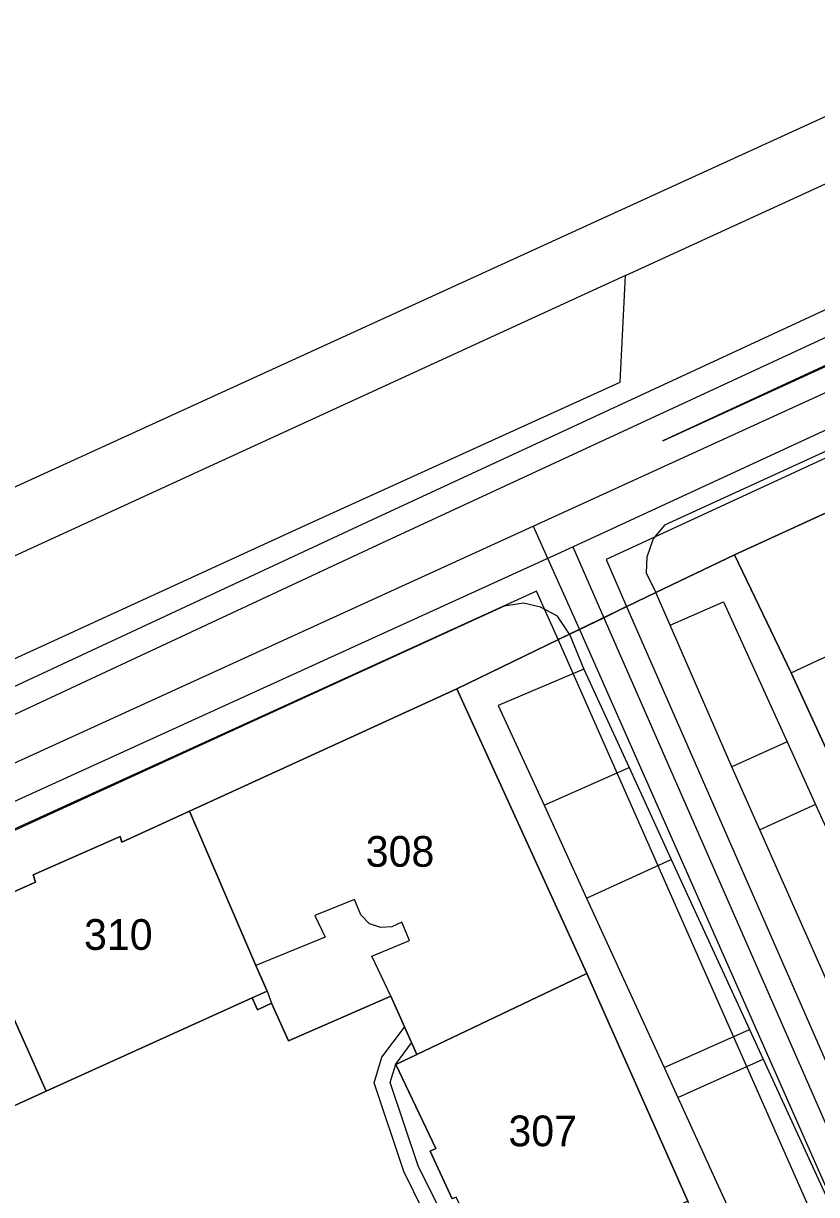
# Model space of a CAD drawing. Extents: x -264070 to -262271, y -1238894 to -1238141.
# Drawn here: x -263584 to -263532.4, y -1238477.8 to -1238401.6 of the extents above; entities that cross this region are included whole.
import ezdxf

# ---------------------------------------------------------------- set-up
doc = ezdxf.new("R2010")
doc.units = 0
for name, color, linetype in [('body_kn', 7, 'Continuous'), ('katuz_linie', 7, 'Continuous'), ('kladpar_druhypozemkov', 7, 'Continuous'), ('kladpar_hranice', 7, 'Continuous'), ('kladpar_parcelnecisla', 7, 'Continuous'), ('kladpar_plochy', 7, 'Continuous'), ('tarchy_linie', 7, 'Continuous'), ('zappar_hrandruhpozemk', 7, 'Continuous'), ('zuob_linie', 7, 'Continuous'), ('zuob_plochy', 7, 'Continuous')]:
    doc.layers.add(name, color=color, linetype=linetype)

msp = doc.modelspace()

# ---------------------------------------------------------------- linework, layer by layer
at = {"layer": 'body_kn'}
for p, q in [((-263544.84, -1238417.98), (-263544.84, -1238417.98)), ((-263544.84, -1238417.98), (-263544.84, -1238417.98)), ((-263545.19, -1238424.91), (-263545.19, -1238424.91)), ((-263542.41, -1238428.73), (-263542.41, -1238428.73)), ((-263561.63, -1238434), (-263561.63, -1238434)), ((-263565.75, -1238434.26), (-263565.75, -1238434.26)), ((-263550.85, -1238434.28), (-263550.85, -1238434.28)), ((-263550.85, -1238434.28), (-263550.85, -1238434.28)), ((-263542.3, -1238434.22), (-263542.3, -1238434.22)), ((-263560.94, -1238435.5), (-263560.94, -1238435.5)), ((-263543.05, -1238435.12), (-263543.05, -1238435.12)), ((-263548.26, -1238435.63), (-263548.26, -1238435.63)), ((-263548.26, -1238435.63), (-263548.26, -1238435.63)), ((-263543.45, -1238436.3), (-263543.45, -1238436.3)), ((-263537.75, -1238436.14), (-263537.75, -1238436.14)), ((-263546.1, -1238436.46), (-263546.1, -1238436.46)), ((-263543.49, -1238437.33), (-263543.49, -1238437.33)), ((-263550.63, -1238438.52), (-263550.63, -1238438.52)), ((-263542.86, -1238438.6), (-263542.86, -1238438.6)), ((-263551.47, -1238439.3), (-263551.47, -1238439.3)), ((-263538.47, -1238439.21), (-263538.47, -1238439.21)), ((-263552.73, -1238439.49), (-263552.73, -1238439.49)), ((-263550.37, -1238439.55), (-263550.37, -1238439.55)), ((-263549.27, -1238440.15), (-263549.27, -1238440.15)), ((-263544.77, -1238439.52), (-263544.77, -1238439.52)), ((-263544.77, -1238439.52), (-263544.77, -1238439.52)), ((-263546.25, -1238440.24), (-263546.25, -1238440.24)), ((-263546.25, -1238440.24), (-263546.25, -1238440.24)), ((-263541.93, -1238440.73), (-263541.93, -1238440.73)), ((-263541.93, -1238440.73), (-263541.93, -1238440.73)), ((-263549.22, -1238441.67), (-263549.22, -1238441.67)), ((-263548.49, -1238441.32), (-263548.49, -1238441.32)), ((-263548.49, -1238441.32), (-263548.49, -1238441.32)), ((-263547.83, -1238441), (-263547.83, -1238441)), ((-263547.83, -1238441), (-263547.83, -1238441)), ((-263547.54, -1238443.6), (-263547.54, -1238443.6)), ((-263547.54, -1238443.6), (-263547.54, -1238443.6)), ((-263534.06, -1238443.82), (-263534.06, -1238443.82)), ((-263534.06, -1238443.82), (-263534.06, -1238443.82)), ((-263555.82, -1238444.87), (-263555.82, -1238444.87)), ((-263555.82, -1238444.87), (-263555.82, -1238444.87)), ((-263553.12, -1238445.95), (-263553.12, -1238445.95)), ((-263534.32, -1238448.32), (-263534.32, -1238448.32)), ((-263534.32, -1238448.32), (-263534.32, -1238448.32)), ((-263544.61, -1238450), (-263544.61, -1238450)), ((-263537.93, -1238449.95), (-263537.93, -1238449.95)), ((-263573.21, -1238452.83), (-263573.21, -1238452.83)), ((-263573.21, -1238452.83), (-263573.21, -1238452.83)), ((-263550.14, -1238452.45), (-263550.14, -1238452.45)), ((-263550.14, -1238452.45), (-263550.14, -1238452.45)), ((-263532.47, -1238452.4), (-263532.47, -1238452.4)), ((-263532.47, -1238452.4), (-263532.47, -1238452.4)), ((-263577.71, -1238454.48), (-263577.71, -1238454.48)), ((-263536.11, -1238454.05), (-263536.11, -1238454.05)), ((-263577.61, -1238454.84), (-263577.61, -1238454.84)), ((-263541.86, -1238455.97), (-263541.86, -1238455.97)), ((-263583.37, -1238456.98), (-263583.37, -1238456.98)), ((-263583.22, -1238457.45), (-263583.22, -1238457.45)), ((-263562.46, -1238458.59), (-263562.46, -1238458.59)), ((-263547.37, -1238458.5), (-263547.37, -1238458.5)), ((-263547.37, -1238458.5), (-263547.37, -1238458.5)), ((-263565.04, -1238459.63), (-263565.04, -1238459.63)), ((-263562.06, -1238459.59), (-263562.06, -1238459.59)), ((-263561.49, -1238460.17), (-263561.49, -1238460.17)), ((-263560.75, -1238460.4), (-263560.75, -1238460.4)), ((-263560.04, -1238460.36), (-263560.04, -1238460.36)), ((-263559.4, -1238460.06), (-263559.4, -1238460.06)), ((-263564.37, -1238461.04), (-263564.37, -1238461.04)), ((-263558.88, -1238461.26), (-263558.88, -1238461.26)), ((-263561.35, -1238462.26), (-263561.35, -1238462.26)), ((-263568.89, -1238462.87), (-263568.89, -1238462.87)), ((-263547.35, -1238463.4), (-263547.35, -1238463.4)), ((-263547.35, -1238463.4), (-263547.35, -1238463.4)), ((-263568.15, -1238464.54), (-263568.15, -1238464.54)), ((-263568.15, -1238464.54), (-263568.15, -1238464.54)), ((-263569.12, -1238464.99), (-263569.12, -1238464.99)), ((-263569.12, -1238464.99), (-263569.12, -1238464.99)), ((-263567.86, -1238465.33), (-263567.86, -1238465.33)), ((-263560.1, -1238464.88), (-263560.1, -1238464.88)), ((-263560.1, -1238464.88), (-263560.1, -1238464.88)), ((-263568.77, -1238465.76), (-263568.77, -1238465.76)), ((-263559.21, -1238466.88), (-263559.21, -1238466.88)), ((-263536.77, -1238467.04), (-263536.77, -1238467.04)), ((-263566.76, -1238467.79), (-263566.76, -1238467.79)), ((-263558.75, -1238467.92), (-263558.75, -1238467.92)), ((-263560.7, -1238468.84), (-263560.7, -1238468.84)), ((-263558.42, -1238468.66), (-263558.42, -1238468.66)), ((-263535.88, -1238468.98), (-263535.88, -1238468.98)), ((-263535.88, -1238468.98), (-263535.88, -1238468.98)), ((-263559.79, -1238469.29), (-263559.79, -1238469.29)), ((-263559.77, -1238469.31), (-263559.77, -1238469.31)), ((-263542.33, -1238469.51), (-263542.33, -1238469.51)), ((-263542.33, -1238469.51), (-263542.33, -1238469.51)), ((-263561.19, -1238470.52), (-263561.19, -1238470.52)), ((-263560.14, -1238470.5), (-263560.14, -1238470.5)), ((-263582.53, -1238471.05), (-263582.53, -1238471.05)), ((-263541.44, -1238471.46), (-263541.44, -1238471.46)), ((-263557.55, -1238474.96), (-263557.55, -1238474.96)), ((-263557.17, -1238474.78), (-263557.17, -1238474.78)), ((-263558.32, -1238475.91), (-263558.32, -1238475.91)), ((-263559.25, -1238476.29), (-263559.25, -1238476.29))]:
    msp.add_line(p, q, dxfattribs=at)
at = {"layer": 'katuz_linie'}
msp.add_lwpolyline([(-263684.33, -1238477.36), (-263682.2, -1238476.44), (-263679.52, -1238475.2), (-263628.9, -1238451.8), (-263628.29, -1238451.52), (-263622.35, -1238448.99), (-263622.11, -1238448.88), (-263524.87, -1238404.43)], dxfattribs=at)
at = {"layer": 'kladpar_druhypozemkov'}
for p, q in [((-263559.18, -1238454.29), (-263559.18, -1238454.29)), ((-263577.85, -1238459.4), (-263577.85, -1238459.4)), ((-263550.14, -1238471.97), (-263550.14, -1238471.97))]:
    msp.add_line(p, q, dxfattribs=at)
at = {"layer": 'kladpar_hranice'}
for points in [[(-263684.33, -1238477.36), (-263682.2, -1238476.44), (-263679.52, -1238475.2), (-263628.9, -1238451.8), (-263628.05, -1238453.68), (-263627.55, -1238455.48), (-263627.47, -1238457.14), (-263627.73, -1238459.35), (-263628.73, -1238461.25), (-263630.16, -1238462.76), (-263631.72, -1238464.15), (-263611.06, -1238454.73), (-263612.26, -1238454.94), (-263614.4, -1238455.12), (-263616.47, -1238454.7), (-263618.51, -1238453.72), (-263620.22, -1238452.19), (-263621.31, -1238450.63), (-263622.11, -1238448.88), (-263524.87, -1238404.43)], [(-263520.86, -1238428.4), (-263537.75, -1238436.14), (-263542.86, -1238438.6), (-263548.49, -1238441.32), (-263555.82, -1238444.87), (-263573.21, -1238452.83), (-263577.61, -1238454.84), (-263577.71, -1238454.48), (-263583.37, -1238456.98), (-263583.22, -1238457.45), (-263587.7, -1238459.44)], [(-263530.53, -1238451.52), (-263534.06, -1238443.82), (-263537.75, -1238436.14), (-263520.86, -1238428.4)], [(-263521.92, -1238523.16), (-263521.21, -1238521.51), (-263525.52, -1238512.09), (-263527.27, -1238508.32), (-263533.94, -1238493.27), (-263540.78, -1238478.21), (-263547.35, -1238463.4), (-263555.82, -1238444.87), (-263548.49, -1238441.32), (-263542.86, -1238438.6), (-263537.75, -1238436.14), (-263534.06, -1238443.82), (-263530.53, -1238451.52), (-263526.3, -1238460.78), (-263524.45, -1238465.05)], [(-263555.82, -1238444.87), (-263547.35, -1238463.4), (-263558.42, -1238468.66), (-263560.1, -1238464.88), (-263566.76, -1238467.79), (-263567.86, -1238465.33), (-263568.77, -1238465.76), (-263569.12, -1238464.99), (-263568.15, -1238464.54), (-263568.89, -1238462.87), (-263573.21, -1238452.83), (-263555.82, -1238444.87)], [(-263573.21, -1238452.83), (-263568.89, -1238462.87), (-263568.15, -1238464.54), (-263569.12, -1238464.99), (-263582.53, -1238471.05), (-263587.7, -1238459.44), (-263583.22, -1238457.45), (-263583.37, -1238456.98), (-263577.71, -1238454.48), (-263577.61, -1238454.84), (-263573.21, -1238452.83)], [(-263587.7, -1238459.44), (-263582.53, -1238471.05), (-263596.94, -1238477.62), (-263602.18, -1238466.01), (-263597.68, -1238463.95), (-263597.77, -1238463.59), (-263592.34, -1238461.16), (-263592.22, -1238461.55), (-263587.7, -1238459.44)], [(-263547.35, -1238463.4), (-263540.78, -1238478.21), (-263553.06, -1238483.78), (-263555.86, -1238477.95), (-263556.12, -1238478.07), (-263557.55, -1238474.96), (-263557.17, -1238474.78), (-263559.77, -1238469.31), (-263558.42, -1238468.66), (-263547.35, -1238463.4)], [(-263620.31, -1238488.44), (-263608.82, -1238483.13), (-263596.94, -1238477.62), (-263582.53, -1238471.05), (-263569.12, -1238464.99)], [(-263569.12, -1238464.99), (-263568.77, -1238465.76), (-263567.86, -1238465.33), (-263566.76, -1238467.79), (-263560.1, -1238464.88), (-263558.42, -1238468.66), (-263559.77, -1238469.31), (-263557.17, -1238474.78), (-263557.55, -1238474.96), (-263556.12, -1238478.07)]]:
    msp.add_lwpolyline(points, dxfattribs=at)
at = {"layer": 'kladpar_plochy'}
for p, q in [((-263537.75, -1238436.14), (-263520.86, -1238428.4)), ((-263534.06, -1238443.82), (-263537.75, -1238436.14)), ((-263530.53, -1238451.52), (-263534.06, -1238443.82)), ((-263582.53, -1238471.05), (-263569.12, -1238464.99)), ((-263569.12, -1238464.99), (-263568.77, -1238465.76)), ((-263568.77, -1238465.76), (-263567.86, -1238465.33)), ((-263567.86, -1238465.33), (-263566.76, -1238467.79)), ((-263566.76, -1238467.79), (-263560.1, -1238464.88)), ((-263560.1, -1238464.88), (-263558.42, -1238468.66)), ((-263558.42, -1238468.66), (-263559.77, -1238469.31)), ((-263559.77, -1238469.31), (-263557.17, -1238474.78)), ((-263596.94, -1238477.62), (-263582.53, -1238471.05)), ((-263557.17, -1238474.78), (-263557.55, -1238474.96)), ((-263557.55, -1238474.96), (-263556.12, -1238478.07))]:
    msp.add_line(p, q, dxfattribs=at)
for points in [[(-263684.33, -1238477.36), (-263682.2, -1238476.44), (-263679.52, -1238475.2), (-263628.9, -1238451.8), (-263628.05, -1238453.68), (-263627.55, -1238455.48), (-263627.47, -1238457.14), (-263627.73, -1238459.35), (-263628.73, -1238461.25), (-263630.16, -1238462.76), (-263631.72, -1238464.15), (-263611.06, -1238454.73), (-263612.26, -1238454.94), (-263614.4, -1238455.12), (-263616.47, -1238454.7), (-263618.51, -1238453.72), (-263620.22, -1238452.19), (-263621.31, -1238450.63), (-263622.11, -1238448.88), (-263524.87, -1238404.43)], [(-263520.86, -1238428.4), (-263537.75, -1238436.14), (-263542.86, -1238438.6), (-263548.49, -1238441.32), (-263555.82, -1238444.87), (-263573.21, -1238452.83), (-263577.61, -1238454.84), (-263577.71, -1238454.48), (-263583.37, -1238456.98), (-263583.22, -1238457.45), (-263587.7, -1238459.44)], [(-263521.92, -1238523.16), (-263521.21, -1238521.51), (-263525.52, -1238512.09), (-263527.27, -1238508.32), (-263533.94, -1238493.27), (-263540.78, -1238478.21), (-263547.35, -1238463.4), (-263555.82, -1238444.87), (-263548.49, -1238441.32), (-263542.86, -1238438.6), (-263537.75, -1238436.14), (-263534.06, -1238443.82), (-263530.53, -1238451.52), (-263526.3, -1238460.78), (-263524.45, -1238465.05), (-263521.05, -1238472.6), (-263515.71, -1238484.44), (-263513.9, -1238488.48), (-263509.7, -1238497.82), (-263502.82, -1238513.93), (-263504.72, -1238514.94), (-263508.31, -1238516.78), (-263507.42, -1238518.77), (-263505.24, -1238523.86)]]:
    msp.add_lwpolyline(points, dxfattribs=at)
for points in [[(-263555.82, -1238444.87), (-263547.35, -1238463.4), (-263558.42, -1238468.66), (-263560.1, -1238464.88), (-263566.76, -1238467.79), (-263567.86, -1238465.33), (-263568.77, -1238465.76), (-263569.12, -1238464.99), (-263568.15, -1238464.54), (-263568.89, -1238462.87), (-263573.21, -1238452.83)], [(-263573.21, -1238452.83), (-263568.89, -1238462.87), (-263568.15, -1238464.54), (-263569.12, -1238464.99), (-263582.53, -1238471.05), (-263587.7, -1238459.44), (-263583.22, -1238457.45), (-263583.37, -1238456.98), (-263577.71, -1238454.48), (-263577.61, -1238454.84)], [(-263587.7, -1238459.44), (-263582.53, -1238471.05), (-263596.94, -1238477.62), (-263602.18, -1238466.01), (-263597.68, -1238463.95), (-263597.77, -1238463.59), (-263592.34, -1238461.16), (-263592.22, -1238461.55)], [(-263547.35, -1238463.4), (-263540.78, -1238478.21), (-263553.06, -1238483.78), (-263555.86, -1238477.95), (-263556.12, -1238478.07), (-263557.55, -1238474.96), (-263557.17, -1238474.78), (-263559.77, -1238469.31), (-263558.42, -1238468.66)]]:
    msp.add_lwpolyline(points, close=True, dxfattribs=at)
at = {"layer": 'tarchy_linie'}
for p, q in [((-263550.85, -1238434.28), (-263547.83, -1238441)), ((-263548.26, -1238435.63), (-263546.25, -1238440.24)), ((-263546.25, -1238440.24), (-263507.83, -1238527.97)), ((-263547.83, -1238441), (-263509.85, -1238527.03))]:
    msp.add_line(p, q, dxfattribs=at)
for points in [[(-264057.8, -1238661.22), (-263991.75, -1238634.81), (-263953.59, -1238615.83), (-263902.45, -1238592.17), (-263894.88, -1238589.22), (-263890.52, -1238587.61), (-263805.72, -1238548.49), (-263694.23, -1238497.41), (-263693.7, -1238498.42), (-263678.65, -1238491.83), (-263679.23, -1238490.22), (-263678.17, -1238489.62), (-263617.23, -1238461.76), (-263560.94, -1238435.5), (-263453.59, -1238385.71), (-263376.05, -1238350.16), (-263329.88, -1238328.77)], [(-264056.86, -1238661.79), (-263955.03, -1238615.7), (-263902.06, -1238590.93), (-263806.02, -1238547.49), (-263797.07, -1238543.46), (-263795.62, -1238546.45), (-263792.71, -1238545.26), (-263745.75, -1238523.77), (-263687.85, -1238496.76), (-263647.2, -1238478.29), (-263550.85, -1238434.28), (-263455.49, -1238390.65), (-263404.28, -1238367.05), (-263358.16, -1238345.65), (-263328.12, -1238332.27)], [(-263932.09, -1238607.52), (-263895.89, -1238591.28), (-263861.61, -1238576.56), (-263827.46, -1238561.85), (-263793.34, -1238547.55), (-263780.97, -1238541.82), (-263758.17, -1238531.52), (-263719.48, -1238513.81), (-263691.77, -1238500.91), (-263677.76, -1238494.67), (-263636.19, -1238475.69), (-263619.38, -1238467.98), (-263592.72, -1238455.89), (-263548.26, -1238435.63), (-263506.75, -1238416.44), (-263445.05, -1238388.54), (-263419.8, -1238377.15), (-263374.36, -1238356.49), (-263352.57, -1238346.28), (-263328.15, -1238332.21)], [(-263684.33, -1238477.36), (-263682.94, -1238476.76), (-263681.74, -1238479.13), (-263678.66, -1238484.45), (-263677.4, -1238487.45), (-263617.93, -1238460.26), (-263561.63, -1238434), (-263454.28, -1238384.21)], [(-263452.9, -1238387.21), (-263542.41, -1238428.73), (-263456.13, -1238389.25)], [(-263506.06, -1238417.94), (-263546.1, -1238436.46), (-263544.77, -1238439.52), (-263546.25, -1238440.24), (-263547.83, -1238441), (-263548.49, -1238441.32), (-263549.22, -1238441.67), (-263550.63, -1238438.52), (-263592.04, -1238457.39), (-263618.69, -1238469.48), (-263635.5, -1238477.19), (-263674.29, -1238494.9), (-263672.8, -1238498.05), (-263674.58, -1238498.85), (-263675.7, -1238499.29), (-263678.63, -1238500.44), (-263680.02, -1238497.49), (-263684.79, -1238499.61), (-263683.5, -1238502.35), (-263684.93, -1238502.91)], [(-263544.77, -1238439.52), (-263507.65, -1238524.27), (-263505.5, -1238523.25), (-263505.24, -1238523.86), (-263504.89, -1238524.66), (-263504.22, -1238526.2), (-263503.57, -1238527.71), (-263507.11, -1238529.51), (-263514.24, -1238532.83), (-263514.94, -1238531.28), (-263515.63, -1238529.75), (-263516.2, -1238528.48), (-263516.27, -1238528.34), (-263511.86, -1238526.28), (-263549.22, -1238441.67), (-263548.49, -1238441.32), (-263547.83, -1238441), (-263546.25, -1238440.24), (-263544.77, -1238439.52)], [(-263557.97, -1238478.88), (-263559.25, -1238476.29), (-263561.19, -1238470.52), (-263560.7, -1238468.84), (-263559.21, -1238466.88), (-263558.75, -1238467.92), (-263558.42, -1238468.66), (-263559.77, -1238469.31), (-263557.17, -1238474.78), (-263557.55, -1238474.96), (-263556.12, -1238478.07)], [(-263557.63, -1238522.58), (-263550.95, -1238519.83), (-263549.77, -1238518.88), (-263544.5, -1238516.4), (-263549.54, -1238505.18), (-263554.1, -1238496.27), (-263561.04, -1238481.5), (-263556.63, -1238479.33), (-263558.32, -1238475.91), (-263560.14, -1238470.5), (-263559.79, -1238469.29), (-263558.75, -1238467.92)]]:
    msp.add_lwpolyline(points, dxfattribs=at)
at = {"layer": 'zappar_hrandruhpozemk'}
for p, q in [((-263544.84, -1238417.98), (-263586.43, -1238437.07)), ((-263594.41, -1238447.41), (-263565.75, -1238434.26)), ((-263541.93, -1238440.73), (-263542.86, -1238438.6)), ((-263534.32, -1238448.32), (-263537.93, -1238449.95)), ((-263550.14, -1238452.45), (-263544.61, -1238450)), ((-263532.47, -1238452.4), (-263536.11, -1238454.05)), ((-263547.37, -1238458.5), (-263541.86, -1238455.97)), ((-263564.37, -1238461.04), (-263568.89, -1238462.87)), ((-263568.15, -1238464.54), (-263567.86, -1238465.33)), ((-263542.33, -1238469.51), (-263536.77, -1238467.04)), ((-263541.44, -1238471.46), (-263535.88, -1238468.98)), ((-263535.88, -1238468.98), (-263530.08, -1238481.6)), ((-263541.44, -1238471.46), (-263535.65, -1238484.1))]:
    msp.add_line(p, q, dxfattribs=at)
for points in [[(-263565.75, -1238434.26), (-263545.19, -1238424.91), (-263544.84, -1238417.98), (-263513.28, -1238403.5), (-263508.02, -1238407.57), (-263502.07, -1238404.86), (-263499.13, -1238403.54)], [(-263507.21, -1238418.15), (-263542.3, -1238434.22), (-263543.05, -1238435.12), (-263543.45, -1238436.3), (-263543.49, -1238437.33), (-263542.86, -1238438.6)], [(-263548.49, -1238441.32), (-263549.27, -1238440.15), (-263550.37, -1238439.55), (-263551.47, -1238439.3), (-263552.73, -1238439.49), (-263587.93, -1238455.62), (-263616.56, -1238468.65)], [(-263541.93, -1238440.73), (-263538.47, -1238439.21), (-263534.32, -1238448.32), (-263532.47, -1238452.4), (-263528.28, -1238461.63), (-263526.38, -1238465.8)], [(-263530.15, -1238467.48), (-263532.01, -1238463.29), (-263536.11, -1238454.05), (-263537.93, -1238449.95), (-263541.93, -1238440.73)], [(-263534.06, -1238443.82), (-263532.35, -1238443.02), (-263527, -1238440.63)], [(-263548.49, -1238441.32), (-263547.54, -1238443.6), (-263544.61, -1238450), (-263541.86, -1238455.97), (-263536.77, -1238467.04), (-263535.88, -1238468.98)], [(-263547.54, -1238443.6), (-263553.12, -1238445.95), (-263550.14, -1238452.45), (-263547.37, -1238458.5), (-263542.33, -1238469.51), (-263541.44, -1238471.46)], [(-263560.1, -1238464.88), (-263561.35, -1238462.26), (-263558.88, -1238461.26), (-263559.4, -1238460.06), (-263560.04, -1238460.36), (-263560.75, -1238460.4), (-263561.49, -1238460.17), (-263562.06, -1238459.59), (-263562.46, -1238458.59), (-263565.04, -1238459.63), (-263564.37, -1238461.04)]]:
    msp.add_lwpolyline(points, dxfattribs=at)
at = {"layer": 'zuob_linie'}
msp.add_lwpolyline([(-263684.33, -1238477.36), (-263682.2, -1238476.44), (-263679.52, -1238475.2), (-263628.9, -1238451.8), (-263628.29, -1238451.52), (-263622.35, -1238448.99), (-263622.11, -1238448.88), (-263524.87, -1238404.43)], dxfattribs=at)
at = {"layer": 'zuob_plochy'}
msp.add_lwpolyline([(-263684.33, -1238477.36), (-263682.2, -1238476.44), (-263679.52, -1238475.2), (-263628.9, -1238451.8), (-263628.29, -1238451.52), (-263622.35, -1238448.99), (-263622.11, -1238448.88), (-263524.87, -1238404.43)], dxfattribs=at)

# ---------------------------------------------------------------- texts
at = {"layer": 'kladpar_parcelnecisla'}
for s, p in [('308', (-263561.737, -1238456.45)), ('310', (-263580.063, -1238461.86)), ('307', (-263552.456, -1238474.64))]:
    msp.add_text(s, height=2, dxfattribs=at).set_placement(p)

doc.saveas('drawing.dxf')
